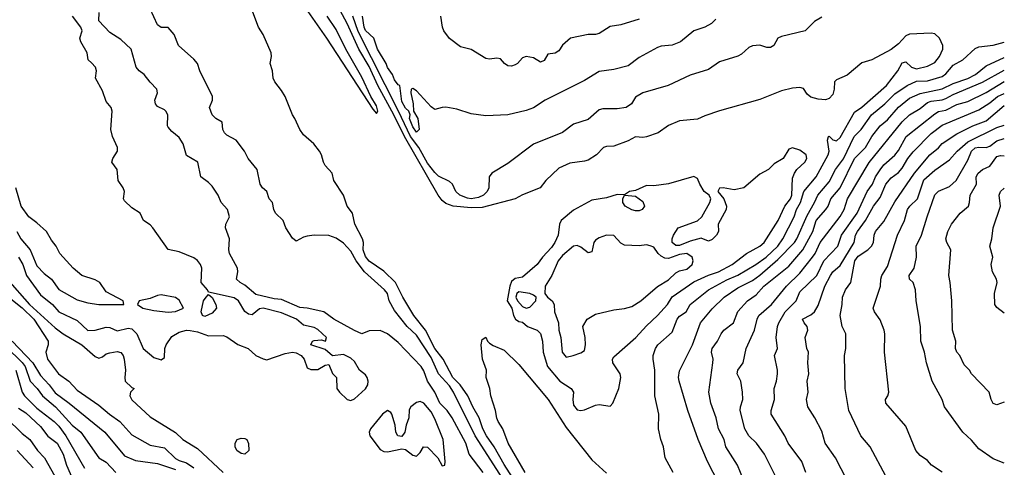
# Model space of a CAD drawing. Header units: metres. Extents: x -46681 to -43747, y -240911 to -237677.
# Tile 1018 of 1056: x -43881 to -43747, y -238626 to -238565. Entities that reach past the tile are written whole.
import ezdxf

# ---------------------------------------------------------------- set-up
doc = ezdxf.new("R2010")
doc.units = ezdxf.units.M
doc.layers.add('CONTOUR_INDEX', color=1, linetype='Continuous')
doc.layers.add('CONTOUR_INTER', color=3, linetype='Continuous')

msp = doc.modelspace()

# ---------------------------------------------------------------- linework, layer by layer
at = {"layer": 'CONTOUR_INDEX'}
for points, elevation in [([(-43812.1, -238630.64), (-43815.1, -238625.92), (-43816.45, -238623.52), (-43817.54, -238622.02), (-43818.04, -238621.02), (-43818.52, -238619.52), (-43819.41, -238618.02), (-43820.07, -238616.52), (-43821.11, -238615.02), (-43822.14, -238614.02), (-43823.46, -238611.52), (-43824.6, -238610.02), (-43825.87, -238607.52), (-43827.48, -238605.52), (-43828.99, -238603.02), (-43829.98, -238601.02), (-43831.6, -238599.45), (-43833.6, -238598.09), (-43834.1, -238597.43), (-43834.42, -238596.52), (-43834.38, -238595.52), (-43834.52, -238595.02), (-43835.56, -238593.02), (-43835.85, -238591.52), (-43836.59, -238590.52), (-43837.09, -238589.02), (-43838.42, -238587.02), (-43838.65, -238586.02), (-43839.6, -238584.98), (-43839.85, -238584.52), (-43840.11, -238583.52), (-43840.39, -238583.02), (-43841.15, -238582.02), (-43842.6, -238580.79), (-43843.1, -238580.06), (-43843.77, -238578.52), (-43844.11, -238578.02), (-43845.11, -238575.52), (-43845.6, -238574.69), (-43846.53, -238573.52), (-43846.74, -238573.02), (-43846.84, -238572.02), (-43847.16, -238571.02), (-43846.95, -238570.02), (-43847.02, -238569.52), (-43848.1, -238567.04), (-43848.75, -238566.02), (-43850.42, -238561.52)], 65), ([(-43843.6, -238561.56), (-43839.42, -238567.52), (-43833.1, -238577.25), (-43832.6, -238577.83), (-43832.39, -238577.52), (-43832.6, -238576.8), (-43833.35, -238575.52), (-43834.6, -238572.87), (-43836.79, -238569.02), (-43838.1, -238566.35), (-43839.32, -238564.52)], 65), ([(-43773.77, -238627.02), (-43774.33, -238625.52), (-43776.21, -238623.02), (-43776.67, -238622.02), (-43778.52, -238619.02), (-43778.53, -238618.52), (-43778.09, -238617.02), (-43778.12, -238615.52), (-43777.81, -238614.52), (-43777.68, -238613.52), (-43777.67, -238613.02), (-43778.07, -238611.02), (-43777.66, -238610.02), (-43777.84, -238608.52), (-43777.64, -238607.02), (-43777.46, -238606.52), (-43776.59, -238605.02), (-43775.1, -238603.53), (-43774.6, -238602.29), (-43772.28, -238600.02), (-43771.3, -238598.02), (-43769.41, -238596.02), (-43768.9, -238594.52), (-43766.77, -238591.52), (-43765.4, -238588.52), (-43764.63, -238587.52), (-43764.23, -238586.52), (-43763.6, -238585.57), (-43763.1, -238584.9), (-43761.6, -238583.54), (-43761.1, -238582.92), (-43760.02, -238581.02), (-43756.1, -238577.88), (-43755.6, -238577.58), (-43754.6, -238577.37), (-43753.1, -238576.61), (-43751.6, -238576.21), (-43749.1, -238574.98), (-43746.6, -238573.48)], 70), ([(-43776.1, -238582.74), (-43776.87, -238584.02), (-43778.1, -238584.73), (-43778.89, -238585.52), (-43780.1, -238586.14), (-43782.27, -238588.02), (-43783.6, -238588.32), (-43785.1, -238588.04), (-43785.6, -238588.09), (-43785.83, -238588.52), (-43785, -238589.52), (-43784.64, -238590.52), (-43784.67, -238591.02), (-43785.79, -238593.02), (-43785.75, -238594.02), (-43786.02, -238594.52), (-43786.6, -238595.09), (-43787.1, -238595.33), (-43788.1, -238594.94), (-43789.6, -238595.34), (-43791.1, -238595.92), (-43791.6, -238595.94), (-43792.1, -238595.52), (-43792.11, -238595.02), (-43791.92, -238594.52), (-43791.26, -238593.52), (-43788.6, -238592.56), (-43788.04, -238592.02), (-43786.91, -238590.02), (-43786.78, -238589.52), (-43787.04, -238589.02), (-43787.71, -238588.52), (-43788.31, -238587.52), (-43788.6, -238586.75), (-43789.1, -238586.5), (-43792.6, -238587.47), (-43794.6, -238587.77), (-43795.6, -238587.73), (-43797.1, -238588.39), (-43797.95, -238588.52), (-43798.6, -238588.99), (-43799.6, -238588.96), (-43801.1, -238589.4), (-43803.1, -238589.72), (-43805.6, -238591.1), (-43807.29, -238592.52), (-43807.51, -238593.02), (-43807.69, -238594.52), (-43808.17, -238595.52), (-43808.6, -238596.21), (-43809.85, -238597.52), (-43810.6, -238598.54), (-43812.6, -238600.26), (-43813.6, -238600.43), (-43814.1, -238600.87), (-43814.34, -238601.52), (-43814.67, -238603.52), (-43814.07, -238604.52), (-43813.84, -238605.52), (-43813.53, -238606.02), (-43813.1, -238606.35), (-43812.6, -238606.44), (-43811.92, -238607.02), (-43810.58, -238607.52), (-43810.1, -238608), (-43809.83, -238609.02), (-43809.74, -238610.52), (-43809.16, -238612.52), (-43807.46, -238614.52), (-43805.92, -238615.52), (-43805.59, -238616.02), (-43805.68, -238617.02), (-43805.6, -238617.82), (-43805.1, -238618.42), (-43804.6, -238618.52), (-43804.1, -238618.44), (-43802.6, -238617.8), (-43802.1, -238617.73), (-43800.6, -238617.94), (-43800.21, -238617.52), (-43799.4, -238615.52), (-43799.11, -238614.02), (-43799.22, -238613.52), (-43800.22, -238612.02), (-43800.26, -238611.52), (-43800.1, -238611.17), (-43797.06, -238608.52), (-43795.6, -238606.92), (-43794.1, -238605.52), (-43792.74, -238604.02), (-43792.1, -238602.94), (-43789.1, -238600.92), (-43787.1, -238599.99), (-43785.73, -238599.52), (-43783.87, -238598.52), (-43781.92, -238597.02), (-43780.1, -238596.01), (-43779.48, -238595.52), (-43777.58, -238592.52), (-43776.67, -238590.52), (-43775.87, -238589.52), (-43775.71, -238589.02), (-43775.6, -238586.71), (-43775.35, -238586.02), (-43775, -238585.52), (-43773.92, -238584.52), (-43773.64, -238584.02), (-43773.75, -238583.52), (-43774.6, -238582.85), (-43775.6, -238582.56), (-43776.1, -238582.74)], 65), ([(-43746.6, -238617.39), (-43747.6, -238617.77), (-43748.1, -238617.55), (-43748.39, -238617.02), (-43748.66, -238616.02), (-43751.09, -238613.52), (-43751.37, -238613.02), (-43752.1, -238612.27), (-43752.67, -238611.02), (-43753.11, -238610.52), (-43753.3, -238610.02), (-43753.24, -238609.02), (-43753.69, -238607.52), (-43753.78, -238603.52), (-43753.99, -238601.02), (-43754.21, -238600.02), (-43753.91, -238596.52), (-43754.49, -238595.52), (-43754.59, -238595.02), (-43754.35, -238594.02), (-43753.82, -238593.02), (-43752.64, -238591.52), (-43751.52, -238590.52), (-43751.35, -238590.02), (-43751.26, -238589.02), (-43750.4, -238587.52), (-43750.43, -238586.52), (-43750.16, -238586.02), (-43749.6, -238585.54), (-43748.6, -238585.08), (-43747.6, -238583.73), (-43747.1, -238583.61), (-43746.6, -238583.67)], 75), ([(-43798.86, -238589.52), (-43798.6, -238589.05), (-43797.1, -238589.16), (-43796.1, -238589.91), (-43795.87, -238590.52), (-43796.21, -238591.02), (-43796.6, -238591.16), (-43797.1, -238591.18), (-43797.6, -238591.04), (-43798.54, -238590.52), (-43798.83, -238590.02), (-43798.86, -238589.52)], 65), ([(-43882.49, -238609.02), (-43879.66, -238612.02), (-43878.6, -238613.72), (-43877.4, -238615.02), (-43876.6, -238616.11), (-43874.68, -238617.52), (-43869.81, -238621.52), (-43867.1, -238624.72), (-43865.6, -238625.36), (-43862.6, -238625.78), (-43860.1, -238626.6)], 65), ([(-43881.8, -238624.02), (-43879.6, -238626.38)], 70)]:
    msp.add_lwpolyline(points, dxfattribs=dict(at, elevation=elevation))
at = {"layer": 'CONTOUR_INTER'}
for points, elevation in [([(-43791.97, -238627.02), (-43793.03, -238625.02), (-43793.27, -238623.52), (-43793.66, -238622.52), (-43793.96, -238621.02), (-43793.91, -238619.02), (-43794.45, -238616.52), (-43794.47, -238613.02), (-43794.7, -238611.52), (-43794.7, -238611.02), (-43794.35, -238610.02), (-43794.04, -238609.52), (-43792.1, -238607.79), (-43791.42, -238606.02), (-43791.1, -238605.61), (-43790.19, -238605.02), (-43789.6, -238604.01), (-43787.1, -238601.99), (-43784.6, -238600.62), (-43783.1, -238600.01), (-43780.64, -238598.52), (-43779.21, -238597.52), (-43777.61, -238596.02), (-43776.91, -238595.02), (-43775.36, -238592.02), (-43775.05, -238591.02), (-43774.52, -238590.02), (-43774.04, -238588.52), (-43772.38, -238586.52), (-43770.74, -238583.52), (-43770.58, -238583.02), (-43770.81, -238581.52), (-43770.68, -238581.02), (-43770.6, -238580.97), (-43770.1, -238581.44), (-43769.6, -238581.58), (-43769.1, -238581.14), (-43767.1, -238577.65), (-43766.1, -238576.96), (-43762.75, -238574.02), (-43761.16, -238572.02), (-43760.6, -238570.91), (-43760.1, -238570.78), (-43759.29, -238571.52), (-43758.6, -238571.72), (-43757.1, -238571.37), (-43756.1, -238570.88), (-43755.46, -238570.02), (-43755.01, -238569.02), (-43755, -238568.52), (-43755.46, -238567.52), (-43756.1, -238566.93), (-43756.6, -238566.85), (-43759.6, -238566.99), (-43760.1, -238567.21), (-43761.1, -238568.3), (-43762.1, -238569.07), (-43764.76, -238570.52), (-43766.1, -238570.91), (-43768.1, -238572.61), (-43769.6, -238573.24), (-43769.86, -238573.52), (-43769.91, -238574.52), (-43770.1, -238575.26), (-43770.6, -238575.81), (-43771.1, -238575.99), (-43772.1, -238575.9), (-43773.1, -238575.59), (-43773.6, -238575.22), (-43774.1, -238574.44), (-43774.6, -238574.31), (-43775.6, -238574.38), (-43777.1, -238574.74), (-43780.1, -238575.94), (-43785.6, -238577.49), (-43787.6, -238578.15), (-43788.6, -238578.62), (-43791.1, -238578.84), (-43792.6, -238579.48), (-43794.02, -238580.52), (-43795.6, -238581.04), (-43796.1, -238581.15), (-43797.1, -238581.06), (-43798.1, -238581.6), (-43800.1, -238582.33), (-43801.1, -238582.37), (-43801.5, -238582.52), (-43802.46, -238583.52), (-43803.6, -238584.22), (-43804.1, -238584.39), (-43806.1, -238584.66), (-43807.6, -238585.33), (-43809.38, -238587.02), (-43810.18, -238588.02), (-43812.6, -238588.99), (-43813.6, -238589.53), (-43818.1, -238590.73), (-43819.6, -238590.77), (-43822.1, -238590.53), (-43823.1, -238590.17), (-43823.6, -238589.77), (-43824.15, -238589.02), (-43828.73, -238581.02), (-43830.19, -238578.02), (-43832.39, -238574.02), (-43833.6, -238571.42), (-43834.99, -238569.02), (-43836.6, -238565.5), (-43839.1, -238560.82)], 66), ([(-43817.96, -238627.02), (-43819.88, -238624.52), (-43820.33, -238623.02), (-43822.21, -238619.52), (-43822.92, -238618.52), (-43823.89, -238617.52), (-43824.58, -238616.02), (-43825.59, -238614.52), (-43826.1, -238613.1), (-43826.47, -238612.52), (-43829.6, -238609.22), (-43831.1, -238608.04), (-43832.1, -238607.57), (-43833.6, -238607.62), (-43834.6, -238608.02), (-43835.6, -238607.59), (-43838.45, -238606.02), (-43839.82, -238605.02), (-43842.1, -238604.5), (-43843.1, -238604.4), (-43845.6, -238603.33), (-43846.6, -238603.23), (-43849.1, -238602.64), (-43850.6, -238601.38), (-43851.28, -238601.02), (-43851.77, -238600.52), (-43851.57, -238599.52), (-43851.62, -238599.02), (-43852.7, -238597.02), (-43852.79, -238596.52), (-43852.74, -238595.02), (-43853.25, -238593.52), (-43853.21, -238593.02), (-43852.73, -238592.02), (-43853, -238591.02), (-43853.87, -238590.02), (-43854.29, -238589.02), (-43855.1, -238587.82), (-43855.6, -238587.28), (-43856.65, -238586.52), (-43857.06, -238584.52), (-43858.6, -238583.58), (-43859.06, -238582.02), (-43859.6, -238581.12), (-43860.6, -238580.32), (-43861.1, -238579.7), (-43861.19, -238579.52), (-43861.18, -238578.02), (-43861.44, -238577.52), (-43861.6, -238577.33), (-43862.6, -238576.89), (-43862.86, -238576.52), (-43862.93, -238576.02), (-43862.59, -238575.02), (-43862.66, -238574.52), (-43863.6, -238573.57), (-43864.41, -238572.52), (-43865.09, -238572.02), (-43865.51, -238571.52), (-43866.21, -238569.02), (-43867.6, -238567.72), (-43869.1, -238566.77), (-43870.6, -238565.16), (-43870.55, -238564.02)], 63), ([(-43814.87, -238628.52), (-43819.06, -238622.02), (-43822.04, -238616.02), (-43822.6, -238615.17), (-43824.1, -238613.49), (-43825.1, -238611.25), (-43827.1, -238608.2), (-43828.38, -238607.02), (-43830.1, -238604.84), (-43830.87, -238603.52), (-43831.1, -238602.51), (-43831.48, -238602.02), (-43834.23, -238599.52), (-43835.35, -238598.02), (-43836.1, -238596.71), (-43837.1, -238595.62), (-43838.1, -238594.91), (-43839.1, -238594.58), (-43841.1, -238594.53), (-43842.1, -238594.66), (-43842.6, -238594.77), (-43843.6, -238595.35), (-43844.1, -238594.92), (-43845.01, -238593.52), (-43845.39, -238592.52), (-43846.41, -238591.52), (-43846.66, -238591.02), (-43846.84, -238590.02), (-43847.29, -238589.52), (-43847.62, -238588.52), (-43848.19, -238588.02), (-43848.51, -238587.52), (-43848.95, -238585.52), (-43850.18, -238584.02), (-43850.67, -238583.02), (-43851.8, -238581.52), (-43853.1, -238580.82), (-43853.4, -238580.52), (-43853.63, -238580.02), (-43853.73, -238579.02), (-43854.6, -238578.55), (-43855.11, -238578.02), (-43855.44, -238577.02), (-43855.04, -238576.02), (-43855.04, -238575.52), (-43856.8, -238572.02), (-43857.11, -238571.02), (-43857.6, -238570.4), (-43859.71, -238568.52), (-43860.29, -238567.02), (-43861.1, -238566.05), (-43862.1, -238566.06), (-43862.6, -238565.7), (-43863.58, -238563.52)], 64), ([(-43881.61, -238597.52), (-43881.02, -238598.52), (-43880.53, -238600.02), (-43878.6, -238602.67), (-43876.97, -238604.02), (-43876.1, -238605), (-43873.6, -238606.22), (-43872.1, -238607.56), (-43871.1, -238607.53), (-43869.6, -238607.11), (-43869.1, -238607.16), (-43868.1, -238607.6), (-43866.6, -238607.26), (-43866.1, -238607.34), (-43865.43, -238608.02), (-43864.55, -238610.02), (-43863.1, -238611.26), (-43862.1, -238611.57), (-43861.6, -238611.27), (-43861.57, -238610.02), (-43861.41, -238609.52), (-43860.6, -238608.39), (-43859.6, -238607.79), (-43858.6, -238607.53), (-43858.1, -238607.56), (-43857.1, -238607.75), (-43855.6, -238608.3), (-43853.6, -238608.26), (-43853.1, -238608.42), (-43851.6, -238609.48), (-43850.14, -238610.02), (-43849.1, -238611.01), (-43848.1, -238611.45), (-43847.6, -238611.58), (-43845.1, -238610.72), (-43844.1, -238610.56), (-43843.6, -238610.61), (-43842.91, -238611.02), (-43842.5, -238611.52), (-43842.1, -238612.68), (-43841.6, -238612.9), (-43840.6, -238612.92), (-43839.6, -238612.3), (-43839.1, -238612.25), (-43838.6, -238613.48), (-43838.08, -238614.02), (-43838.03, -238615.52), (-43837.67, -238616.02), (-43836.6, -238617.01), (-43836.1, -238617.18), (-43835.6, -238616.94), (-43834.6, -238616.04), (-43834.1, -238615.58), (-43833.77, -238615.02), (-43833.71, -238614.52), (-43833.86, -238614.02), (-43834.1, -238613.66), (-43834.91, -238613.02), (-43835.6, -238611.83), (-43836.1, -238611.36), (-43837.1, -238610.87), (-43838.6, -238611.03), (-43839.6, -238610.16), (-43841.6, -238609.52), (-43841.36, -238609.02), (-43841.1, -238608.93), (-43840.1, -238608.83), (-43839.58, -238609.02), (-43839.45, -238608.52), (-43840.6, -238607.43), (-43841.1, -238607.14), (-43842.6, -238606.85), (-43843.52, -238606.02), (-43845.6, -238605.17), (-43848.1, -238604.53), (-43848.6, -238604.62), (-43849.6, -238605.44), (-43850.1, -238605.35), (-43850.6, -238604.96), (-43851.48, -238603.52), (-43852.1, -238603.09), (-43855.6, -238602.31), (-43855.71, -238602.02), (-43856.6, -238601.02), (-43856.5, -238599.02), (-43856.69, -238598.52), (-43857.1, -238597.98), (-43857.6, -238597.6), (-43859.6, -238596.82), (-43861.1, -238596.5), (-43863.24, -238593.52), (-43863.6, -238593.12), (-43864.48, -238592.52), (-43864.95, -238591.52), (-43866.1, -238590.76), (-43867.1, -238589.79), (-43867.24, -238589.52), (-43867.11, -238588.52), (-43867.27, -238588.02), (-43867.96, -238587.02), (-43868.12, -238585.52), (-43868.84, -238584.52), (-43868.68, -238584.02), (-43868.05, -238583.02), (-43868.06, -238582.52), (-43868.75, -238581.02), (-43868.97, -238580.02), (-43868.8, -238577.52), (-43868.94, -238577.02), (-43869.6, -238576.19), (-43870.1, -238574.75), (-43871.06, -238573.02), (-43870.94, -238572.02), (-43871.06, -238571.52), (-43871.6, -238570.89), (-43872.09, -238570.52), (-43872.22, -238569.52), (-43873.1, -238568.02), (-43873.21, -238567.52), (-43872.89, -238566.52), (-43873.08, -238566.02), (-43874.23, -238564.52)], 62), ([(-43771.6, -238564.67), (-43772.6, -238565.27), (-43773.89, -238566.52), (-43777.1, -238567.3), (-43777.6, -238567.53), (-43778.16, -238568.52), (-43778.6, -238568.82), (-43779.1, -238568.82), (-43780.1, -238568.51), (-43781.1, -238568.58), (-43781.6, -238568.83), (-43782.6, -238569.74), (-43783.1, -238570.01), (-43785.6, -238570.76), (-43787.1, -238571.82), (-43789.6, -238572.62), (-43792.64, -238574.02), (-43796.11, -238575.02), (-43797.1, -238575.59), (-43797.67, -238576.52), (-43798.4, -238577.02), (-43799.6, -238577.22), (-43801.6, -238577.23), (-43802.1, -238577.36), (-43803.6, -238578.65), (-43805.6, -238579.3), (-43807.1, -238580.44), (-43811.1, -238582.04), (-43814.6, -238584.7), (-43816.77, -238586.02), (-43817.15, -238586.52), (-43817.18, -238588.02), (-43817.41, -238588.52), (-43817.92, -238589.02), (-43818.6, -238589.35), (-43819.6, -238589.52), (-43820.1, -238589.46), (-43821.18, -238589.02), (-43821.71, -238588.52), (-43822.19, -238587.52), (-43822.6, -238587.17), (-43824.1, -238586.42), (-43824.6, -238585.95), (-43825.6, -238584.64), (-43826.79, -238582.52), (-43827.93, -238581.02), (-43829.55, -238577.52), (-43835.1, -238566.63), (-43835.84, -238564.52)], 67), ([(-43786.1, -238564.95), (-43786.72, -238565.52), (-43787.6, -238566.01), (-43789.1, -238566.52), (-43790.94, -238568.02), (-43792.1, -238568.49), (-43793.6, -238568.64), (-43794.1, -238568.82), (-43796.6, -238570.18), (-43798.1, -238571.3), (-43800.1, -238571.84), (-43802.1, -238572.09), (-43804.1, -238573.35), (-43809.48, -238576.02), (-43811.1, -238577.06), (-43812.1, -238577.45), (-43814.6, -238578.01), (-43817.6, -238578.16), (-43819.6, -238577.88), (-43821.6, -238577.26), (-43823.1, -238577), (-43823.6, -238577.01), (-43824.6, -238577.3), (-43825.1, -238576.95), (-43827.1, -238574.73), (-43827.6, -238574.42), (-43827.85, -238574.52), (-43827.86, -238575.02), (-43827.55, -238576.52), (-43827.52, -238577.52), (-43826.94, -238578.52), (-43826.74, -238580.02), (-43827.1, -238580.41), (-43827.6, -238579.69), (-43828.07, -238578.52), (-43827.98, -238578.02), (-43828.14, -238577.52), (-43828.6, -238577.11), (-43829.1, -238576.22), (-43829.41, -238574.02), (-43829.6, -238573.93), (-43830.1, -238573.23), (-43830.4, -238572.52), (-43831.1, -238571.54), (-43831.27, -238571.02), (-43832.45, -238569.02), (-43832.94, -238567.52), (-43834.1, -238566.46), (-43834.27, -238566.02), (-43834.49, -238564.52)], 68), ([(-43796.6, -238564.93), (-43799.1, -238565.72), (-43800.6, -238565.93), (-43802.1, -238566.9), (-43802.6, -238567.03), (-43803.6, -238567.02), (-43806.02, -238567.52), (-43807.1, -238568.5), (-43807.6, -238569.26), (-43808.1, -238569.6), (-43809.1, -238569.74), (-43809.6, -238570.57), (-43810.1, -238570.84), (-43811.1, -238570.23), (-43812.1, -238570.04), (-43812.6, -238570.23), (-43813.28, -238571.02), (-43813.6, -238571.19), (-43814.1, -238571.35), (-43814.6, -238571.3), (-43815.05, -238571.02), (-43815.6, -238570.37), (-43816.1, -238570.26), (-43817.1, -238570.4), (-43817.6, -238570.31), (-43819.6, -238569.07), (-43821.1, -238568.73), (-43822.6, -238567.59), (-43823.35, -238566.52), (-43823.55, -238566.02), (-43823.76, -238564.52)], 69), ([(-43785.68, -238628.52), (-43787.24, -238625.52), (-43788.51, -238622.52), (-43789.94, -238618.52), (-43791.13, -238614.52), (-43791.23, -238614.02), (-43791.1, -238613.12), (-43789.31, -238609.52), (-43788.2, -238606.52), (-43786.6, -238604.61), (-43784.98, -238603.02), (-43783.1, -238601.72), (-43781.1, -238600.72), (-43780.1, -238599.98), (-43777.6, -238597.87), (-43775.34, -238595.52), (-43774.99, -238595.02), (-43773.6, -238591.82), (-43772.57, -238590.02), (-43772.14, -238589.02), (-43770.6, -238587.23), (-43769.7, -238585.52), (-43768.6, -238584.05), (-43767.16, -238581.02), (-43766.21, -238580.02), (-43764.78, -238578.02), (-43762.97, -238576.52), (-43761.6, -238575.17), (-43759.89, -238574.02), (-43758.6, -238573.44), (-43757.1, -238573.39), (-43755.1, -238572.76), (-43754.6, -238572.43), (-43753.6, -238571.23), (-43752.26, -238570.52), (-43750.6, -238568.95), (-43750.1, -238568.74), (-43748.1, -238568.49), (-43746.6, -238568.09)], 67), ([(-43782.31, -238628.02), (-43783.15, -238626.02), (-43784.72, -238623.52), (-43784.96, -238622.52), (-43785.72, -238621.02), (-43786.08, -238619.52), (-43786.81, -238617.52), (-43787.08, -238616.02), (-43786.53, -238612.02), (-43786.49, -238611.52), (-43786.68, -238610.52), (-43786.61, -238610.02), (-43785.87, -238609.02), (-43785.36, -238608.02), (-43784.99, -238607.52), (-43783.71, -238606.52), (-43783.1, -238604.98), (-43781.79, -238603.52), (-43780.6, -238602.68), (-43779.53, -238601.52), (-43776.1, -238598.74), (-43774.19, -238596.52), (-43772.8, -238594.02), (-43772.38, -238592.52), (-43771.04, -238591.02), (-43770.72, -238590.52), (-43770.36, -238589.52), (-43769.1, -238588.03), (-43767.12, -238584.02), (-43765.6, -238582.52), (-43764.76, -238581.02), (-43763.6, -238579.54), (-43762.6, -238578.73), (-43761.1, -238576.98), (-43759.6, -238575.77), (-43758.1, -238575.13), (-43755.1, -238574.45), (-43753.6, -238573.72), (-43751.6, -238573.07), (-43750.56, -238572.52), (-43749.1, -238571.3), (-43746.6, -238570.18)], 68), ([(-43777.94, -238627.52), (-43779.42, -238624.52), (-43780.52, -238623.02), (-43781.57, -238622.02), (-43782.15, -238621.02), (-43782.76, -238618.52), (-43782.75, -238618.02), (-43782.41, -238617.02), (-43782.44, -238616.02), (-43782.68, -238614.52), (-43783.2, -238613.52), (-43783.11, -238613.02), (-43782.35, -238612.02), (-43781.95, -238610.02), (-43780.81, -238607.52), (-43780.45, -238606.02), (-43780.2, -238605.52), (-43778.47, -238604.02), (-43776.44, -238601.52), (-43774.6, -238599.74), (-43772.85, -238597.52), (-43772.5, -238597.02), (-43771.83, -238595.52), (-43769.1, -238591.95), (-43768.55, -238591.02), (-43768.06, -238589.52), (-43765.1, -238584.54), (-43760.6, -238579.01), (-43759.6, -238578.02), (-43758.1, -238577.18), (-43757.1, -238576.35), (-43756.6, -238576.16), (-43755.1, -238575.98), (-43754.6, -238575.8), (-43753.6, -238575.23), (-43749.6, -238573.57), (-43746.6, -238571.91)], 69), ([(-43768.18, -238628.02), (-43769.7, -238625.02), (-43771.15, -238623.02), (-43771.6, -238621.37), (-43772.55, -238619.52), (-43773.51, -238618.02), (-43773.69, -238617.02), (-43773.44, -238616.02), (-43773.6, -238614.52), (-43773.35, -238613.52), (-43773.5, -238612.02), (-43773.4, -238610.52), (-43773.63, -238610.02), (-43773.88, -238608.52), (-43773.51, -238607.52), (-43773.58, -238607.02), (-43774.02, -238606.52), (-43774.22, -238606.02), (-43773.1, -238605.44), (-43772.61, -238605.02), (-43772.1, -238604.13), (-43771.17, -238601.52), (-43770.38, -238600.02), (-43770.06, -238599.52), (-43769.1, -238598.65), (-43767.17, -238595.52), (-43766.97, -238594.52), (-43766.72, -238594.02), (-43765.62, -238592.52), (-43764.53, -238590.52), (-43763.6, -238589.35), (-43762.81, -238587.52), (-43762.1, -238586.67), (-43761.1, -238585.91), (-43760.6, -238585.36), (-43759.8, -238584.02), (-43759.1, -238583.12), (-43756.6, -238580.6), (-43755.1, -238579.47), (-43750.1, -238577.33), (-43748.6, -238576.39), (-43747.55, -238575.52), (-43746.6, -238575.11)], 71), ([(-43762.82, -238627.52), (-43764.96, -238623.52), (-43766.25, -238622.02), (-43767.87, -238618.52), (-43768.38, -238615.52), (-43768.5, -238611.02), (-43768.3, -238610.02), (-43768.32, -238608.02), (-43768.82, -238607.02), (-43769.09, -238605.52), (-43768.81, -238604.02), (-43768.77, -238603.02), (-43768.35, -238602.02), (-43767.6, -238601.02), (-43767.05, -238598.02), (-43766.6, -238597.39), (-43765.29, -238596.52), (-43764.8, -238596.02), (-43764.53, -238595.52), (-43764.43, -238594.52), (-43764.24, -238594.02), (-43763.1, -238592.65), (-43761.6, -238589.97), (-43758.89, -238586.02), (-43756.81, -238583.52), (-43755.6, -238582.57), (-43755.1, -238581.98), (-43753.1, -238580.64), (-43750.89, -238579.52), (-43749.1, -238578.85), (-43746.6, -238576.76)], 72), ([(-43755.1, -238626.99), (-43756.59, -238626.02), (-43757.1, -238625.38), (-43758.1, -238624.71), (-43758.72, -238624.02), (-43760.1, -238620.68), (-43762.84, -238617.52), (-43762.87, -238617.02), (-43762.53, -238616.52), (-43762.4, -238616.02), (-43762.99, -238610.52), (-43762.96, -238608.02), (-43763.03, -238607.52), (-43763.6, -238606.09), (-43764.39, -238605.02), (-43764.58, -238604.52), (-43763.57, -238601.52), (-43763.53, -238600.52), (-43763.39, -238600.02), (-43762.6, -238598.82), (-43761.23, -238594.52), (-43760.25, -238592.52), (-43759.86, -238591.02), (-43759.54, -238590.52), (-43758.48, -238589.52), (-43757.6, -238586.92), (-43756.1, -238585.61), (-43754.1, -238584.19), (-43753.05, -238583.02), (-43751.6, -238581.73), (-43747.6, -238579.77), (-43746.6, -238579.46)], 73), ([(-43746.6, -238625.75), (-43748.1, -238625.16), (-43750.1, -238623.8), (-43751.1, -238622.58), (-43752.26, -238621.52), (-43754.78, -238618.02), (-43755.12, -238617.02), (-43756.47, -238614.52), (-43757.27, -238612.02), (-43757.51, -238610.52), (-43758.05, -238609.02), (-43758.09, -238607.02), (-43758.66, -238603.52), (-43758.76, -238602.02), (-43759.09, -238601.02), (-43759.56, -238600.52), (-43759.64, -238600.02), (-43758.93, -238599.02), (-43758.64, -238597.52), (-43758.69, -238596.02), (-43757.92, -238594.52), (-43757.18, -238592.02), (-43756.1, -238588.98), (-43755.6, -238588.47), (-43754.1, -238587.85), (-43753.17, -238587.02), (-43751.6, -238584.23), (-43751.1, -238583.03), (-43750.6, -238582.57), (-43750.1, -238582.45), (-43749.1, -238582.49), (-43748.6, -238582.34), (-43747.6, -238581.61), (-43746.6, -238581.28)], 74), ([(-43881.84, -238594.02), (-43881.31, -238595.02), (-43880.01, -238596.52), (-43879.1, -238598.72), (-43878.1, -238599.76), (-43877.1, -238600.56), (-43876.1, -238601.96), (-43873.6, -238603.38), (-43872.1, -238603.79), (-43870.6, -238604.03), (-43867.17, -238604.02), (-43867.29, -238603.52), (-43869.6, -238602.27), (-43870.46, -238601.02), (-43871.1, -238600.65), (-43872.94, -238600.02), (-43874.13, -238599.02), (-43875.98, -238597.02), (-43876.46, -238596.02), (-43877.1, -238595.22), (-43877.78, -238594.02), (-43879.1, -238592.81), (-43880.21, -238592.02), (-43881.24, -238590.52), (-43882, -238588.02)], 61), ([(-43746.6, -238605.21), (-43747.6, -238604.42), (-43747.9, -238604.02), (-43747.93, -238602.52), (-43747.57, -238601.02), (-43747.66, -238600.52), (-43748.19, -238599.52), (-43748.38, -238598.52), (-43748.15, -238597.52), (-43748.57, -238596.02), (-43748.29, -238595.02), (-43748.14, -238593.52), (-43747.1, -238590.52), (-43747.32, -238589.02), (-43747.12, -238588.52), (-43746.6, -238588.07)], 76), ([(-43801.1, -238594.51), (-43802.1, -238594.89), (-43802.6, -238595.22), (-43802.81, -238595.52), (-43803.1, -238596.82), (-43803.6, -238596.94), (-43804.6, -238596.16), (-43805.1, -238595.93), (-43805.6, -238596.04), (-43807.1, -238597.29), (-43807.7, -238598.02), (-43808.57, -238600.02), (-43809.47, -238601.52), (-43809.52, -238602.52), (-43809.15, -238603.02), (-43808.54, -238603.52), (-43808.24, -238604.02), (-43808.19, -238605.02), (-43807.65, -238606.52), (-43807.61, -238607.52), (-43807.33, -238608.52), (-43807.14, -238610.52), (-43806.6, -238611.22), (-43805.65, -238611.02), (-43804.6, -238610.64), (-43804.1, -238610.32), (-43803.96, -238609.52), (-43804.02, -238608.52), (-43804.31, -238607.02), (-43803.74, -238606.02), (-43802.6, -238605.34), (-43800.1, -238604.72), (-43798.6, -238604.55), (-43797.6, -238604.28), (-43796.4, -238603.52), (-43794.1, -238601.55), (-43792.6, -238600.63), (-43791.6, -238599.67), (-43791.1, -238599.42), (-43790.1, -238599.16), (-43789.34, -238598.52), (-43789.21, -238598.02), (-43789.36, -238597.52), (-43790.1, -238597.03), (-43791.1, -238597.17), (-43792.6, -238597.69), (-43793.1, -238597.66), (-43793.6, -238597.41), (-43794, -238597.02), (-43794.6, -238596.17), (-43795.1, -238595.96), (-43795.6, -238595.84), (-43796.6, -238595.97), (-43798.6, -238595.89), (-43799.1, -238595.61), (-43800.1, -238594.58), (-43801.1, -238594.51)], 64), ([(-43883.15, -238600.52), (-43880.12, -238604.02), (-43876.6, -238607.22), (-43875.5, -238608.02), (-43872.95, -238609.52), (-43871.1, -238611.13), (-43870.6, -238611.34), (-43870.1, -238611.2), (-43869.6, -238610.78), (-43869.1, -238610.63), (-43868.1, -238610.44), (-43867.6, -238610.59), (-43867.28, -238611.02), (-43867.14, -238611.52), (-43866.95, -238613.02), (-43867.07, -238614.02), (-43867, -238614.52), (-43866.1, -238615.38), (-43865.76, -238615.52), (-43866.3, -238616.02), (-43866.39, -238616.52), (-43866.1, -238617.09), (-43863.6, -238619.41), (-43860.1, -238621.54), (-43859.09, -238622.52), (-43857.1, -238623.75), (-43853.57, -238627.02)], 63), ([(-43883.6, -238602.5), (-43881.1, -238604.45), (-43879.5, -238606.02), (-43877.57, -238609.02), (-43877.56, -238609.52), (-43877.87, -238610.52), (-43877.63, -238611.52), (-43876.12, -238613.52), (-43874.72, -238614.52), (-43873.6, -238615.76), (-43870.6, -238617.8), (-43869.16, -238619.02), (-43867.72, -238620.02), (-43866.1, -238621.88), (-43863.6, -238623.26), (-43861.6, -238623.66), (-43860.1, -238625.1), (-43859.6, -238625.38), (-43858.6, -238625.68), (-43857.6, -238626.37)], 64), ([(-43862.6, -238602.79), (-43863.6, -238603.17), (-43865.1, -238603.5), (-43865.34, -238604.02), (-43864.58, -238604.52), (-43863.1, -238604.84), (-43861.1, -238605.07), (-43860.1, -238604.98), (-43859.03, -238604.52), (-43859.6, -238603.42), (-43860.1, -238603.05), (-43862.1, -238602.69), (-43862.6, -238602.79)], 61), ([(-43855.91, -238603.02), (-43855.6, -238602.65), (-43855.1, -238603.07), (-43854.57, -238604.02), (-43854.5, -238604.52), (-43855.1, -238605.19), (-43856.1, -238605.64), (-43856.4, -238605.52), (-43856.6, -238605.02), (-43856.28, -238603.52), (-43855.91, -238603.02)], 62), ([(-43813.1, -238602.26), (-43813.37, -238602.52), (-43813.49, -238603.02), (-43813.25, -238603.52), (-43812.6, -238604.27), (-43812.1, -238604.51), (-43811.6, -238604.39), (-43810.76, -238603.52), (-43810.7, -238603.02), (-43811.1, -238602.73), (-43811.59, -238602.52), (-43813.1, -238602.26)], 64), ([(-43885.6, -238607.62), (-43881.1, -238611.94), (-43880.7, -238612.52), (-43880, -238614.52), (-43879.04, -238615.52), (-43878.32, -238616.52), (-43876.57, -238618.02), (-43874.26, -238620.52), (-43873.09, -238621.52), (-43870.6, -238625.02), (-43869.6, -238625.61), (-43868.3, -238627.02)], 66), ([(-43812.22, -238627.02), (-43814.53, -238623.02), (-43815.29, -238621.02), (-43815.94, -238620.02), (-43816.1, -238619.56), (-43816.28, -238618.52), (-43816.92, -238616.52), (-43817.06, -238615.52), (-43817.57, -238614.02), (-43817.5, -238613.02), (-43818.06, -238611.52), (-43818.25, -238609.52), (-43818.1, -238608.79), (-43817.6, -238608.47), (-43817.38, -238609.02), (-43817.1, -238609.3), (-43816.6, -238609.65), (-43815.1, -238610.25), (-43813.1, -238612.21), (-43809.05, -238617.02), (-43806.6, -238620.85), (-43803.1, -238625.29), (-43801.1, -238627.12)], 66), ([(-43881.98, -238613.02), (-43881.12, -238616.02), (-43880.79, -238616.52), (-43879.1, -238618.2), (-43876.74, -238620.02), (-43876.1, -238620.67), (-43875.14, -238622.02), (-43872.6, -238626.44)], 67), ([(-43827.1, -238617.44), (-43827.86, -238618.02), (-43828.1, -238618.44), (-43828.17, -238619.52), (-43828.53, -238620.52), (-43828.72, -238621.52), (-43829.1, -238622.08), (-43829.66, -238622.02), (-43829.94, -238621.52), (-43830.04, -238620.52), (-43830.49, -238619.02), (-43830.6, -238618.81), (-43831.1, -238618.54), (-43831.76, -238619.02), (-43833.39, -238621.02), (-43833.58, -238621.52), (-43833.52, -238622.02), (-43832.1, -238623.87), (-43831.6, -238624.15), (-43831.1, -238624.19), (-43829.1, -238623.79), (-43828.6, -238623.87), (-43827.6, -238624.64), (-43827.1, -238624.77), (-43826.6, -238624.3), (-43826.16, -238623.52), (-43825.6, -238623.55), (-43824.19, -238625.02), (-43823.6, -238626.1), (-43823.21, -238626.02), (-43823.16, -238625.52), (-43823.46, -238622.52), (-43824.6, -238619.66), (-43825.1, -238618.73), (-43826.1, -238617.52), (-43826.6, -238617.29), (-43827.1, -238617.44)], 62), ([(-43881.6, -238618.23), (-43880.6, -238618.84), (-43878.6, -238620.73), (-43877.6, -238622.05), (-43876.33, -238623.02), (-43875.51, -238624.52), (-43875.06, -238626.02), (-43873.74, -238629.02)], 68), ([(-43883.33, -238619.52), (-43881.1, -238621.68), (-43880.06, -238622.52), (-43879.03, -238624.02), (-43878.05, -238625.02), (-43876.66, -238627.52)], 69), ([(-43851.66, -238622.52), (-43851.1, -238622.34), (-43850.6, -238622.36), (-43850.36, -238622.52), (-43850.1, -238623.05), (-43850.09, -238624.02), (-43850.6, -238624.49), (-43851.1, -238624.41), (-43851.72, -238624.02), (-43851.94, -238623.52), (-43851.93, -238623.02), (-43851.66, -238622.52)], 63)]:
    msp.add_lwpolyline(points, dxfattribs=dict(at, elevation=elevation))

doc.saveas('drawing.dxf')
